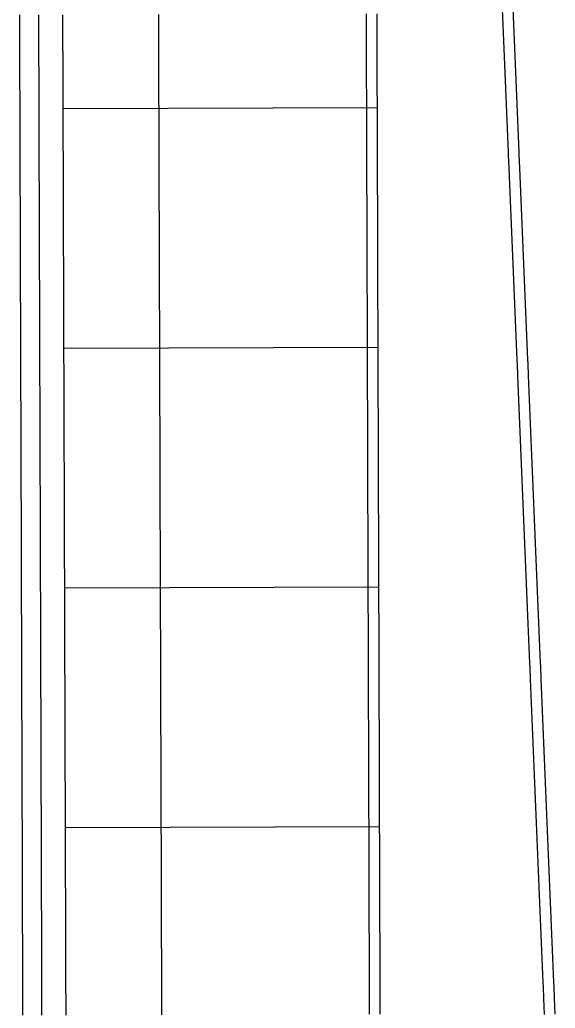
# Model space of a CAD drawing. Extents: x 2145147 to 2158018, y 137519 to 148068.
# Drawn here: x 2150894.3 to 2150927.8, y 144042.5 to 144104.4 of the extents above; entities that cross this region are included whole.
import ezdxf

# ---------------------------------------------------------------- set-up
doc = ezdxf.new("R2010")
doc.units = 0
for name, color, linetype in [('PR_Joint_Contraction', 7, 'Continuous'), ('PR_Joint_Long', 7, 'Continuous'), ('PR_Phasing_Pavement_1', 7, 'Continuous'), ('PR_Road_Concrete', 7, 'Continuous')]:
    doc.layers.add(name, color=color, linetype=linetype)

msp = doc.modelspace()

# ---------------------------------------------------------------- linework, layer by layer
at = {"layer": 'PR_Joint_Contraction'}
for p, q in [((2150897.043, 144098.802), (2150916.709, 144098.864)), ((2150897.09, 144083.802), (2150916.757, 144083.864)), ((2150897.138, 144068.802), (2150916.804, 144068.865)), ((2150897.185, 144053.802), (2150916.852, 144053.865))]:
    msp.add_line(p, q, dxfattribs=at)
at = {"layer": 'PR_Joint_Long'}
msp.add_lwpolyline([(2150903.222, 144042.078), (2150903.22, 144042.822), (2150903.219, 144042.986), (2150903.217, 144043.822), (2150903.217, 144043.893), (2150903.214, 144044.8), (2150903.214, 144044.822), (2150903.211, 144045.708), (2150903.211, 144045.822), (2150903.208, 144046.615), (2150903.207, 144046.822), (2150903.205, 144047.523), (2150903.204, 144047.822), (2150903.202, 144048.43), (2150903.201, 144048.821), (2150903.199, 144049.338), (2150903.198, 144049.821), (2150903.197, 144050.245), (2150903.195, 144050.821), (2150903.194, 144051.153), (2150903.192, 144051.821), (2150903.191, 144052.06), (2150903.188, 144052.821), (2150903.188, 144052.967), (2150903.185, 144053.821), (2150903.185, 144053.875), (2150903.182, 144054.782), (2150903.182, 144054.821), (2150903.179, 144055.69), (2150903.179, 144055.821), (2150903.176, 144056.597), (2150903.176, 144056.821), (2150903.174, 144057.505), (2150903.173, 144057.821), (2150903.171, 144058.412), (2150903.169, 144058.821), (2150903.168, 144059.319), (2150903.166, 144059.821), (2150903.165, 144060.227), (2150903.163, 144060.821), (2150903.162, 144061.134), (2150903.16, 144061.821), (2150903.159, 144062.042), (2150903.157, 144062.821), (2150903.156, 144062.949), (2150903.154, 144063.821), (2150903.153, 144063.857), (2150903.151, 144064.764), (2150903.15, 144064.821), (2150903.148, 144065.671), (2150903.147, 144065.821), (2150903.145, 144066.579), (2150903.144, 144066.821), (2150903.142, 144067.486), (2150903.141, 144067.821), (2150903.139, 144068.394), (2150903.138, 144068.821), (2150903.136, 144069.301), (2150903.135, 144069.821), (2150903.133, 144070.209), (2150903.131, 144070.821), (2150903.13, 144071.116), (2150903.128, 144071.821), (2150903.128, 144072.024), (2150903.125, 144072.821), (2150903.125, 144072.931), (2150903.122, 144073.821), (2150903.122, 144073.838), (2150903.119, 144074.746), (2150903.119, 144074.821), (2150903.116, 144075.653), (2150903.116, 144075.821), (2150903.113, 144076.561), (2150903.112, 144076.821), (2150903.11, 144077.468), (2150903.109, 144077.821), (2150903.107, 144078.376), (2150903.106, 144078.821), (2150903.105, 144079.283), (2150903.103, 144079.821), (2150903.102, 144080.19), (2150903.1, 144080.821), (2150903.099, 144081.098), (2150903.097, 144081.821), (2150903.096, 144082.005), (2150903.093, 144082.821), (2150903.093, 144082.913), (2150903.09, 144083.82), (2150903.087, 144084.728), (2150903.087, 144084.821), (2150903.084, 144085.635), (2150903.084, 144085.821), (2150903.082, 144086.543), (2150903.081, 144086.821), (2150903.079, 144087.45), (2150903.078, 144087.821), (2150903.076, 144088.357), (2150903.074, 144088.821), (2150903.073, 144089.265), (2150903.071, 144089.821), (2150903.07, 144090.172), (2150903.068, 144090.821), (2150903.067, 144091.08), (2150903.065, 144091.821), (2150903.064, 144091.987), (2150903.062, 144092.821), (2150903.062, 144092.895), (2150903.059, 144093.802), (2150903.059, 144093.821), (2150903.056, 144094.709), (2150903.055, 144094.821), (2150903.053, 144095.617), (2150903.052, 144095.821), (2150903.05, 144096.524), (2150903.049, 144096.821), (2150903.047, 144097.432), (2150903.046, 144097.821), (2150903.044, 144098.339), (2150903.043, 144098.821), (2150903.041, 144099.247), (2150903.04, 144099.821), (2150903.039, 144100.154), (2150903.036, 144100.821), (2150903.036, 144101.062), (2150903.033, 144101.821), (2150903.033, 144101.969), (2150903.03, 144102.821), (2150903.03, 144102.876), (2150903.027, 144103.784), (2150903.027, 144103.821), (2150903.024, 144104.691)], dxfattribs=at)
at = {"layer": 'PR_Phasing_Pavement_1'}
for points in [[(2150927.173, 144042.096), (2150927.131, 144043.095), (2150927.102, 144043.799), (2150927.09, 144044.095), (2150927.048, 144045.094), (2150927.006, 144046.093), (2150926.964, 144047.092), (2150926.923, 144048.091), (2150926.881, 144049.09), (2150926.839, 144050.089), (2150926.797, 144051.088), (2150926.755, 144052.088), (2150926.714, 144053.087), (2150926.672, 144054.086), (2150926.63, 144055.085), (2150926.588, 144056.084), (2150926.547, 144057.083), (2150926.505, 144058.082), (2150926.463, 144059.081), (2150926.421, 144060.081), (2150926.38, 144061.08), (2150926.338, 144062.079), (2150926.296, 144063.078), (2150926.263, 144063.856), (2150926.254, 144064.077), (2150926.212, 144065.076), (2150926.171, 144066.075), (2150926.129, 144067.075), (2150926.087, 144068.074), (2150926.045, 144069.073), (2150926.004, 144070.072), (2150925.962, 144071.071), (2150925.92, 144072.07), (2150925.878, 144073.069), (2150925.836, 144074.068), (2150925.795, 144075.068), (2150925.753, 144076.067), (2150925.711, 144077.066), (2150925.669, 144078.065), (2150925.628, 144079.064), (2150925.586, 144080.063), (2150925.544, 144081.062), (2150925.502, 144082.061), (2150925.471, 144082.801), (2150925.461, 144083.061), (2150925.419, 144084.06), (2150925.377, 144085.059), (2150925.335, 144086.058), (2150925.293, 144087.057), (2150925.252, 144088.056), (2150925.21, 144089.055), (2150925.168, 144090.054), (2150925.126, 144091.054), (2150925.085, 144092.053), (2150925.043, 144093.052), (2150925.001, 144094.051), (2150924.959, 144095.05), (2150924.924, 144095.89), (2150924.917, 144096.049), (2150924.876, 144097.048), (2150924.834, 144098.047), (2150924.792, 144099.047), (2150924.75, 144100.046), (2150924.749, 144100.068), (2150924.709, 144101.045), (2150924.667, 144102.044), (2150924.625, 144103.043), (2150924.583, 144104.042), (2150924.542, 144105.041)], [(2150927.84, 144042.124), (2150927.798, 144043.123), (2150927.769, 144043.827), (2150927.757, 144044.122), (2150927.715, 144045.122), (2150927.673, 144046.121), (2150927.631, 144047.12), (2150927.59, 144048.119), (2150927.548, 144049.118), (2150927.506, 144050.117), (2150927.464, 144051.116), (2150927.423, 144052.115), (2150927.381, 144053.115), (2150927.339, 144054.114), (2150927.297, 144055.113), (2150927.255, 144056.112), (2150927.214, 144057.111), (2150927.172, 144058.11), (2150927.13, 144059.109), (2150927.088, 144060.109), (2150927.047, 144061.108), (2150927.005, 144062.107), (2150926.963, 144063.106), (2150926.931, 144063.883), (2150926.921, 144064.105), (2150926.88, 144065.104), (2150926.838, 144066.103), (2150926.796, 144067.102), (2150926.754, 144068.102), (2150926.712, 144069.101), (2150926.671, 144070.1), (2150926.629, 144071.099), (2150926.587, 144072.098), (2150926.545, 144073.097), (2150926.504, 144074.096), (2150926.462, 144075.095), (2150926.42, 144076.095), (2150926.378, 144077.094), (2150926.336, 144078.093), (2150926.295, 144079.092), (2150926.253, 144080.091), (2150926.211, 144081.09), (2150926.169, 144082.089), (2150926.138, 144082.829), (2150926.128, 144083.088), (2150926.086, 144084.088), (2150926.044, 144085.087), (2150926.002, 144086.086), (2150925.961, 144087.085), (2150925.919, 144088.084), (2150925.877, 144089.083), (2150925.835, 144090.082), (2150925.793, 144091.081), (2150925.752, 144092.081), (2150925.71, 144093.08), (2150925.668, 144094.079), (2150925.626, 144095.078), (2150925.591, 144095.918), (2150925.585, 144096.077), (2150925.543, 144097.076), (2150925.501, 144098.075), (2150925.459, 144099.074), (2150925.417, 144100.074), (2150925.417, 144100.096), (2150925.376, 144101.073), (2150925.334, 144102.072), (2150925.292, 144103.071), (2150925.25, 144104.07), (2150925.209, 144105.069)]]:
    msp.add_lwpolyline(points, dxfattribs=at)
at = {"layer": 'PR_Road_Concrete'}
for points in [[(2150894.526, 144042.051), (2150894.524, 144042.794), (2150894.523, 144042.958), (2150894.521, 144043.794), (2150894.52, 144043.865), (2150894.517, 144044.773), (2150894.517, 144044.794), (2150894.515, 144045.68), (2150894.514, 144045.794), (2150894.512, 144046.588), (2150894.511, 144046.794), (2150894.509, 144047.495), (2150894.508, 144047.794), (2150894.506, 144048.403), (2150894.505, 144048.794), (2150894.503, 144049.31), (2150894.502, 144049.794), (2150894.5, 144050.218), (2150894.498, 144050.794), (2150894.497, 144051.125), (2150894.495, 144051.794), (2150894.494, 144052.032), (2150894.492, 144052.794), (2150894.492, 144052.94), (2150894.489, 144053.794), (2150894.489, 144053.847), (2150894.486, 144054.755), (2150894.486, 144054.794), (2150894.483, 144055.662), (2150894.483, 144055.794), (2150894.48, 144056.57), (2150894.479, 144056.794), (2150894.477, 144057.477), (2150894.476, 144057.794), (2150894.474, 144058.384), (2150894.473, 144058.794), (2150894.472, 144059.292), (2150894.47, 144059.794), (2150894.469, 144060.199), (2150894.467, 144060.794), (2150894.466, 144061.107), (2150894.464, 144061.794), (2150894.463, 144062.014), (2150894.46, 144062.794), (2150894.46, 144062.922), (2150894.457, 144063.794), (2150894.457, 144063.829), (2150894.454, 144064.737), (2150894.454, 144064.794), (2150894.451, 144065.644), (2150894.451, 144065.794), (2150894.449, 144066.551), (2150894.448, 144066.794), (2150894.446, 144067.459), (2150894.445, 144067.794), (2150894.443, 144068.366), (2150894.441, 144068.794), (2150894.44, 144069.274), (2150894.438, 144069.794), (2150894.437, 144070.181), (2150894.435, 144070.794), (2150894.434, 144071.089), (2150894.432, 144071.794), (2150894.431, 144071.996), (2150894.429, 144072.794), (2150894.428, 144072.903), (2150894.426, 144073.794), (2150894.426, 144073.811), (2150894.423, 144074.718), (2150894.422, 144074.794), (2150894.42, 144075.626), (2150894.419, 144075.794), (2150894.417, 144076.533), (2150894.416, 144076.794), (2150894.414, 144077.441), (2150894.413, 144077.794), (2150894.411, 144078.348), (2150894.41, 144078.794), (2150894.408, 144079.256), (2150894.407, 144079.794), (2150894.405, 144080.163), (2150894.403, 144080.794), (2150894.403, 144081.07), (2150894.4, 144081.794), (2150894.4, 144081.978), (2150894.397, 144082.794), (2150894.397, 144082.885), (2150894.394, 144083.793), (2150894.394, 144083.794), (2150894.391, 144084.7), (2150894.391, 144084.794), (2150894.388, 144085.608), (2150894.388, 144085.794), (2150894.385, 144086.515), (2150894.384, 144086.794), (2150894.382, 144087.422), (2150894.381, 144087.794), (2150894.38, 144088.33), (2150894.378, 144088.794), (2150894.377, 144089.237), (2150894.375, 144089.794), (2150894.374, 144090.145), (2150894.372, 144090.794), (2150894.371, 144091.052), (2150894.369, 144091.794), (2150894.368, 144091.96), (2150894.365, 144092.794), (2150894.365, 144092.867), (2150894.362, 144093.774), (2150894.362, 144093.794), (2150894.36, 144094.682), (2150894.359, 144094.794), (2150894.357, 144095.589), (2150894.356, 144095.794), (2150894.354, 144096.497), (2150894.353, 144096.794), (2150894.351, 144097.404), (2150894.35, 144097.794), (2150894.348, 144098.312), (2150894.346, 144098.794), (2150894.345, 144099.219), (2150894.343, 144099.794), (2150894.342, 144100.127), (2150894.34, 144100.794), (2150894.339, 144101.034), (2150894.337, 144101.794), (2150894.337, 144101.941), (2150894.334, 144102.794), (2150894.334, 144102.849), (2150894.331, 144103.756), (2150894.331, 144103.794), (2150894.328, 144104.664)], [(2150895.719, 144042.054), (2150895.717, 144042.798), (2150895.716, 144042.962), (2150895.714, 144043.798), (2150895.713, 144043.869), (2150895.71, 144044.777), (2150895.71, 144044.798), (2150895.708, 144045.684), (2150895.707, 144045.798), (2150895.705, 144046.592), (2150895.704, 144046.798), (2150895.702, 144047.499), (2150895.701, 144047.798), (2150895.699, 144048.406), (2150895.698, 144048.798), (2150895.696, 144049.314), (2150895.695, 144049.798), (2150895.693, 144050.221), (2150895.691, 144050.798), (2150895.69, 144051.129), (2150895.688, 144051.798), (2150895.687, 144052.036), (2150895.685, 144052.798), (2150895.685, 144052.944), (2150895.682, 144053.798), (2150895.682, 144053.851), (2150895.679, 144054.759), (2150895.679, 144054.798), (2150895.676, 144055.666), (2150895.676, 144055.798), (2150895.673, 144056.573), (2150895.672, 144056.798), (2150895.67, 144057.481), (2150895.669, 144057.798), (2150895.667, 144058.388), (2150895.666, 144058.798), (2150895.664, 144059.296), (2150895.663, 144059.798), (2150895.662, 144060.203), (2150895.66, 144060.798), (2150895.659, 144061.111), (2150895.657, 144061.798), (2150895.656, 144062.018), (2150895.653, 144062.798), (2150895.653, 144062.925), (2150895.65, 144063.798), (2150895.65, 144063.833), (2150895.647, 144064.74), (2150895.647, 144064.798), (2150895.644, 144065.648), (2150895.644, 144065.798), (2150895.642, 144066.555), (2150895.641, 144066.798), (2150895.639, 144067.463), (2150895.638, 144067.798), (2150895.636, 144068.37), (2150895.634, 144068.798), (2150895.633, 144069.277), (2150895.631, 144069.798), (2150895.63, 144070.185), (2150895.628, 144070.798), (2150895.627, 144071.092), (2150895.625, 144071.798), (2150895.624, 144072), (2150895.622, 144072.798), (2150895.621, 144072.907), (2150895.619, 144073.798), (2150895.619, 144073.815), (2150895.616, 144074.722), (2150895.615, 144074.798), (2150895.613, 144075.63), (2150895.612, 144075.798), (2150895.61, 144076.537), (2150895.609, 144076.798), (2150895.607, 144077.444), (2150895.606, 144077.798), (2150895.604, 144078.352), (2150895.603, 144078.798), (2150895.601, 144079.259), (2150895.6, 144079.798), (2150895.598, 144080.167), (2150895.596, 144080.798), (2150895.596, 144081.074), (2150895.593, 144081.798), (2150895.593, 144081.982), (2150895.59, 144082.798), (2150895.59, 144082.889), (2150895.587, 144083.796), (2150895.587, 144083.798), (2150895.584, 144084.704), (2150895.584, 144084.798), (2150895.581, 144085.611), (2150895.581, 144085.798), (2150895.578, 144086.519), (2150895.577, 144086.798), (2150895.575, 144087.426), (2150895.574, 144087.798), (2150895.573, 144088.334), (2150895.571, 144088.798), (2150895.57, 144089.241), (2150895.568, 144089.798), (2150895.567, 144090.149), (2150895.565, 144090.798), (2150895.564, 144091.056), (2150895.562, 144091.798), (2150895.561, 144091.963), (2150895.558, 144092.798), (2150895.558, 144092.871), (2150895.555, 144093.778), (2150895.555, 144093.798), (2150895.552, 144094.686), (2150895.552, 144094.798), (2150895.55, 144095.593), (2150895.549, 144095.798), (2150895.547, 144096.501), (2150895.546, 144096.798), (2150895.544, 144097.408), (2150895.543, 144097.798), (2150895.541, 144098.315), (2150895.539, 144098.797), (2150895.538, 144099.223), (2150895.536, 144099.797), (2150895.535, 144100.13), (2150895.533, 144100.797), (2150895.532, 144101.038), (2150895.53, 144101.797), (2150895.53, 144101.945), (2150895.527, 144102.797), (2150895.527, 144102.853), (2150895.524, 144103.76), (2150895.524, 144103.797), (2150895.521, 144104.668)], [(2150897.226, 144042.059), (2150897.223, 144042.803), (2150897.223, 144042.967), (2150897.22, 144043.803), (2150897.22, 144043.874), (2150897.217, 144044.781), (2150897.217, 144044.803), (2150897.214, 144045.689), (2150897.214, 144045.803), (2150897.211, 144046.596), (2150897.211, 144046.803), (2150897.208, 144047.504), (2150897.208, 144047.803), (2150897.206, 144048.411), (2150897.204, 144048.803), (2150897.203, 144049.319), (2150897.201, 144049.803), (2150897.2, 144050.226), (2150897.198, 144050.803), (2150897.197, 144051.134), (2150897.195, 144051.803), (2150897.194, 144052.041), (2150897.192, 144052.802), (2150897.191, 144052.948), (2150897.189, 144053.802), (2150897.188, 144053.856), (2150897.186, 144054.763), (2150897.185, 144054.802), (2150897.183, 144055.671), (2150897.182, 144055.802), (2150897.18, 144056.578), (2150897.179, 144056.802), (2150897.177, 144057.486), (2150897.176, 144057.802), (2150897.174, 144058.393), (2150897.173, 144058.802), (2150897.171, 144059.3), (2150897.17, 144059.802), (2150897.168, 144060.208), (2150897.166, 144060.802), (2150897.165, 144061.115), (2150897.163, 144061.802), (2150897.163, 144062.023), (2150897.16, 144062.802), (2150897.16, 144062.93), (2150897.157, 144063.802), (2150897.157, 144063.838), (2150897.154, 144064.745), (2150897.154, 144064.802), (2150897.151, 144065.653), (2150897.151, 144065.802), (2150897.148, 144066.56), (2150897.147, 144066.802), (2150897.145, 144067.467), (2150897.144, 144067.802), (2150897.142, 144068.375), (2150897.141, 144068.802), (2150897.14, 144069.282), (2150897.138, 144069.802), (2150897.137, 144070.19), (2150897.135, 144070.802), (2150897.134, 144071.097), (2150897.132, 144071.802), (2150897.131, 144072.005), (2150897.128, 144072.802), (2150897.128, 144072.912), (2150897.125, 144073.802), (2150897.125, 144073.819), (2150897.122, 144074.727), (2150897.122, 144074.802), (2150897.119, 144075.634), (2150897.119, 144075.802), (2150897.117, 144076.542), (2150897.116, 144076.802), (2150897.114, 144077.449), (2150897.113, 144077.802), (2150897.111, 144078.357), (2150897.109, 144078.802), (2150897.108, 144079.264), (2150897.106, 144079.802), (2150897.105, 144080.171), (2150897.103, 144080.802), (2150897.102, 144081.079), (2150897.1, 144081.802), (2150897.099, 144081.986), (2150897.097, 144082.802), (2150897.096, 144082.894), (2150897.094, 144083.801), (2150897.094, 144083.802), (2150897.091, 144084.709), (2150897.09, 144084.802), (2150897.088, 144085.616), (2150897.087, 144085.802), (2150897.085, 144086.524), (2150897.084, 144086.802), (2150897.082, 144087.431), (2150897.081, 144087.802), (2150897.079, 144088.338), (2150897.078, 144088.802), (2150897.076, 144089.246), (2150897.075, 144089.802), (2150897.074, 144090.153), (2150897.071, 144090.802), (2150897.071, 144091.061), (2150897.068, 144091.802), (2150897.068, 144091.968), (2150897.065, 144092.802), (2150897.065, 144092.876), (2150897.062, 144093.783), (2150897.062, 144093.802), (2150897.059, 144094.69), (2150897.059, 144094.802), (2150897.056, 144095.598), (2150897.056, 144095.802), (2150897.053, 144096.505), (2150897.052, 144096.802), (2150897.051, 144097.413), (2150897.049, 144097.802), (2150897.048, 144098.32), (2150897.046, 144098.802), (2150897.045, 144099.228), (2150897.043, 144099.802), (2150897.042, 144100.135), (2150897.04, 144100.802), (2150897.039, 144101.043), (2150897.037, 144101.802), (2150897.036, 144101.95), (2150897.033, 144102.802), (2150897.033, 144102.857), (2150897.03, 144103.765), (2150897.03, 144103.802), (2150897.028, 144104.672)], [(2150916.222, 144042.119), (2150916.22, 144042.863), (2150916.219, 144043.027), (2150916.217, 144043.863), (2150916.217, 144043.934), (2150916.214, 144044.842), (2150916.214, 144044.863), (2150916.211, 144045.749), (2150916.21, 144045.863), (2150916.208, 144046.656), (2150916.207, 144046.863), (2150916.205, 144047.564), (2150916.204, 144047.863), (2150916.202, 144048.471), (2150916.201, 144048.863), (2150916.199, 144049.379), (2150916.198, 144049.863), (2150916.196, 144050.286), (2150916.195, 144050.863), (2150916.194, 144051.194), (2150916.191, 144051.863), (2150916.191, 144052.101), (2150916.188, 144052.863), (2150916.188, 144053.009), (2150916.185, 144053.863), (2150916.185, 144053.916), (2150916.182, 144054.823), (2150916.182, 144054.863), (2150916.179, 144055.731), (2150916.179, 144055.863), (2150916.176, 144056.638), (2150916.176, 144056.863), (2150916.173, 144057.546), (2150916.172, 144057.863), (2150916.171, 144058.453), (2150916.169, 144058.863), (2150916.168, 144059.361), (2150916.166, 144059.863), (2150916.165, 144060.268), (2150916.163, 144060.863), (2150916.162, 144061.175), (2150916.16, 144061.863), (2150916.159, 144062.083), (2150916.157, 144062.863), (2150916.156, 144062.99), (2150916.153, 144063.863), (2150916.153, 144063.898), (2150916.15, 144064.805), (2150916.15, 144064.863), (2150916.148, 144065.713), (2150916.147, 144065.863), (2150916.145, 144066.62), (2150916.144, 144066.863), (2150916.142, 144067.528), (2150916.141, 144067.863), (2150916.139, 144068.435), (2150916.138, 144068.863), (2150916.136, 144069.342), (2150916.134, 144069.863), (2150916.133, 144070.25), (2150916.131, 144070.863), (2150916.13, 144071.157), (2150916.128, 144071.863), (2150916.128, 144072.065), (2150916.125, 144072.863), (2150916.125, 144072.972), (2150916.122, 144073.863), (2150916.122, 144073.88), (2150916.119, 144074.787), (2150916.119, 144074.863), (2150916.116, 144075.694), (2150916.115, 144075.863), (2150916.113, 144076.602), (2150916.112, 144076.863), (2150916.11, 144077.509), (2150916.109, 144077.862), (2150916.107, 144078.417), (2150916.106, 144078.862), (2150916.105, 144079.324), (2150916.103, 144079.862), (2150916.102, 144080.232), (2150916.1, 144080.862), (2150916.099, 144081.139), (2150916.097, 144081.862), (2150916.096, 144082.046), (2150916.093, 144082.862), (2150916.093, 144082.954), (2150916.09, 144083.861), (2150916.09, 144083.862), (2150916.087, 144084.769), (2150916.087, 144084.862), (2150916.084, 144085.676), (2150916.084, 144085.862), (2150916.082, 144086.584), (2150916.081, 144086.862), (2150916.079, 144087.491), (2150916.078, 144087.862), (2150916.076, 144088.399), (2150916.074, 144088.862), (2150916.073, 144089.306), (2150916.071, 144089.862), (2150916.07, 144090.213), (2150916.068, 144090.862), (2150916.067, 144091.121), (2150916.065, 144091.862), (2150916.064, 144092.028), (2150916.062, 144092.862), (2150916.061, 144092.936), (2150916.059, 144093.843), (2150916.059, 144093.862), (2150916.056, 144094.751), (2150916.055, 144094.862), (2150916.053, 144095.658), (2150916.052, 144095.862), (2150916.05, 144096.565), (2150916.049, 144096.862), (2150916.047, 144097.473), (2150916.046, 144097.862), (2150916.044, 144098.38), (2150916.043, 144098.862), (2150916.041, 144099.288), (2150916.04, 144099.862), (2150916.038, 144100.195), (2150916.036, 144100.862), (2150916.036, 144101.103), (2150916.033, 144101.862), (2150916.033, 144102.01), (2150916.03, 144102.862), (2150916.03, 144102.918), (2150916.027, 144103.825), (2150916.027, 144103.862), (2150916.024, 144104.732)], [(2150916.889, 144042.121), (2150916.887, 144042.865), (2150916.886, 144043.029), (2150916.883, 144043.865), (2150916.883, 144043.936), (2150916.88, 144044.844), (2150916.88, 144044.865), (2150916.877, 144045.751), (2150916.877, 144045.865), (2150916.875, 144046.659), (2150916.874, 144046.865), (2150916.872, 144047.566), (2150916.871, 144047.865), (2150916.869, 144048.473), (2150916.868, 144048.865), (2150916.866, 144049.381), (2150916.864, 144049.865), (2150916.863, 144050.288), (2150916.861, 144050.865), (2150916.86, 144051.196), (2150916.858, 144051.865), (2150916.857, 144052.103), (2150916.855, 144052.865), (2150916.854, 144053.011), (2150916.852, 144053.865), (2150916.852, 144053.918), (2150916.849, 144054.826), (2150916.849, 144054.865), (2150916.846, 144055.733), (2150916.845, 144055.865), (2150916.843, 144056.64), (2150916.842, 144056.865), (2150916.84, 144057.548), (2150916.839, 144057.865), (2150916.837, 144058.455), (2150916.836, 144058.865), (2150916.834, 144059.363), (2150916.833, 144059.865), (2150916.832, 144060.27), (2150916.83, 144060.865), (2150916.829, 144061.178), (2150916.826, 144061.865), (2150916.826, 144062.085), (2150916.823, 144062.865), (2150916.823, 144062.992), (2150916.82, 144063.865), (2150916.82, 144063.9), (2150916.817, 144064.807), (2150916.817, 144064.865), (2150916.814, 144065.715), (2150916.814, 144065.865), (2150916.811, 144066.622), (2150916.811, 144066.865), (2150916.809, 144067.53), (2150916.807, 144067.865), (2150916.806, 144068.437), (2150916.804, 144068.865), (2150916.803, 144069.344), (2150916.801, 144069.865), (2150916.8, 144070.252), (2150916.798, 144070.865), (2150916.797, 144071.159), (2150916.795, 144071.865), (2150916.794, 144072.067), (2150916.792, 144072.865), (2150916.791, 144072.974), (2150916.788, 144073.865), (2150916.788, 144073.882), (2150916.786, 144074.789), (2150916.785, 144074.865), (2150916.783, 144075.697), (2150916.782, 144075.865), (2150916.78, 144076.604), (2150916.779, 144076.865), (2150916.777, 144077.511), (2150916.776, 144077.865), (2150916.774, 144078.419), (2150916.773, 144078.865), (2150916.771, 144079.326), (2150916.769, 144079.865), (2150916.768, 144080.234), (2150916.766, 144080.865), (2150916.765, 144081.141), (2150916.763, 144081.865), (2150916.763, 144082.049), (2150916.76, 144082.865), (2150916.76, 144082.956), (2150916.757, 144083.863), (2150916.757, 144083.865), (2150916.754, 144084.771), (2150916.754, 144084.865), (2150916.751, 144085.678), (2150916.751, 144085.865), (2150916.748, 144086.586), (2150916.747, 144086.865), (2150916.745, 144087.493), (2150916.744, 144087.865), (2150916.742, 144088.401), (2150916.741, 144088.865), (2150916.74, 144089.308), (2150916.738, 144089.865), (2150916.737, 144090.216), (2150916.735, 144090.865), (2150916.734, 144091.123), (2150916.732, 144091.865), (2150916.731, 144092.03), (2150916.728, 144092.865), (2150916.728, 144092.938), (2150916.725, 144093.845), (2150916.725, 144093.865), (2150916.722, 144094.753), (2150916.722, 144094.865), (2150916.72, 144095.66), (2150916.719, 144095.865), (2150916.717, 144096.568), (2150916.716, 144096.865), (2150916.714, 144097.475), (2150916.713, 144097.865), (2150916.711, 144098.382), (2150916.709, 144098.865), (2150916.708, 144099.29), (2150916.706, 144099.864), (2150916.705, 144100.197), (2150916.703, 144100.864), (2150916.702, 144101.105), (2150916.7, 144101.864), (2150916.699, 144102.012), (2150916.697, 144102.864), (2150916.697, 144102.92), (2150916.694, 144103.827), (2150916.694, 144103.864), (2150916.691, 144104.735)]]:
    msp.add_lwpolyline(points, dxfattribs=at)

doc.saveas('drawing.dxf')
